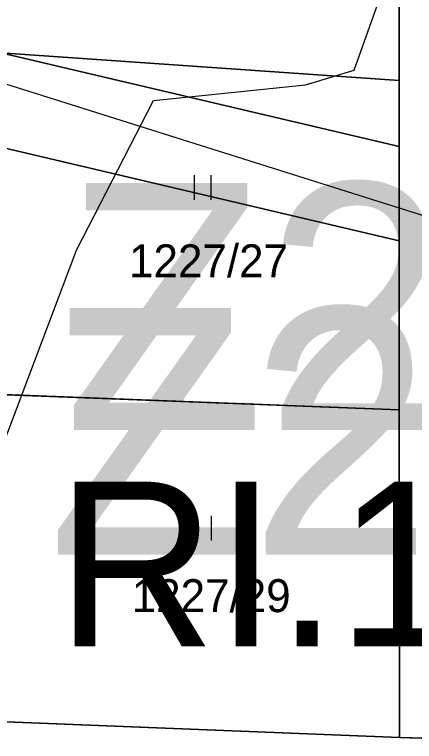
# Model space of a CAD drawing. Extents: x -706130 to -698555, y -971544 to -967260.
# Drawn here: x -704496.97 to -704472.65, y -968834.29 to -968790.11 of the extents above; entities that cross this region are included whole.
import ezdxf

# ---------------------------------------------------------------- set-up
doc = ezdxf.new("R2010")
doc.units = 0
for name, color, linetype in [('_Polohopis reambulance', 7, 'Continuous'), ('Kanalizace_Polesí N NEZAPINAT', 7, 'Continuous'), ('KN_Hranice_parcel', 7, 'Continuous'), ('KN_Parcelni cisla', 7, 'Continuous'), ('KN_Polygon parcely', 7, 'Continuous'), ('KN_POZEMKY_14_OSTATNI PLOCHA', 7, 'Continuous'), ('KN_POZEMKY_7_TTP', 7, 'Continuous'), ('KN_VYUZITI_17_ostatni plocha_ostatni komunikace', 7, 'Continuous'), ('KN_Značky kultur', 7, 'Continuous'), ('Plochy N_P ŠRAFY', 7, 'Continuous'), ('Plochy občanské vybavení - sport S', 7, 'Continuous'), ('Plochy rekreace individualni N', 7, 'Continuous'), ('Plochy verejnych prostranstvi - komunikace ostatni S', 7, 'Continuous'), ('Plochy zmen_ zastavitelne plochy', 7, 'Continuous'), ('Plochy zmen_ zastavitelne plochy popis', 7, 'Continuous'), ('Plochy zmen_ zastavitelne plochy_ZAKL', 7, 'Continuous'), ('Regulační bloky zastavitelné N', 7, 'Continuous'), ('Regulační bloky zastavěné S', 7, 'Continuous'), ('Regulační kódy zastavitelne a přestavby N', 7, 'Continuous'), ('VÝŠKOPIS_vrstevnice hlavní', 7, 'Continuous'), ('Zastavene uzemi N', 7, 'Continuous'), ('Zastavene uzemi plochy N', 7, 'Continuous'), ('Zábory hodnocené - plochy', 7, 'Continuous'), ('Zábory hodnocené - plochy popis', 7, 'Continuous')]:
    doc.layers.add(name, color=color, linetype=linetype)

msp = doc.modelspace()

# ---------------------------------------------------------------- linework, layer by layer
at = {"layer": '_Polohopis reambulance'}
for p, q in [((-704473.59, -968794.13), (-704473.59, -968789.2)), ((-704497.8, -968792.45), (-704473.588, -968798.137)), ((-704497.55, -968798.24), (-704473.585, -968803.869))]:
    msp.add_line(p, q, dxfattribs=at)
at = {"layer": 'Kanalizace_Polesí N NEZAPINAT'}
msp.add_lwpolyline([(-704470.483, -968802.859), (-704514.568, -968788.965), (-704556.947, -968788.132), (-704576.512, -968753.408), (-704552.035, -968736.785)], dxfattribs=at)
at = {"layer": 'KN_Hranice_parcel'}
for p, q in [((-704498.67, -968813.17), (-704473.58, -968814.13)), ((-704473.57, -968834.05), (-704473.58, -968814.13)), ((-704499.51, -968833.02), (-704473.57, -968834.05)), ((-704473.57, -968834.05), (-704467.57, -968834.21))]:
    msp.add_line(p, q, dxfattribs=at)
msp.add_lwpolyline([(-704473.58, -968814.13), (-704473.59, -968794.13), (-704497.8, -968792.45)], dxfattribs=at)
at = {"layer": 'KN_Polygon parcely'}
for points in [[(-704565.58, -968741.37), (-704582.77, -968752.81), (-704572.94, -968768.25), (-704562.8, -968786.08), (-704558.72, -968791.48), (-704523.7, -968792.06), (-704511.88, -968791.47), (-704497.8, -968792.45), (-704473.59, -968794.13), (-704473.58, -968814.13), (-704473.57, -968834.05), (-704467.57, -968834.21)], [(-704467.57, -968834.21), (-704473.57, -968834.05), (-704499.51, -968833.02), (-704519.14, -968832.25), (-704531.59, -968828.95), (-704544.4, -968830.73), (-704560.33, -968834.37), (-704579.21, -968860.94), (-704590.9, -968871.29), (-704600.29, -968871.13), (-704613.52, -968870.91), (-704623.52, -968876.14), (-704631.47, -968880.3), (-704634.07, -968891.84), (-704636.45, -968908.17), (-704643.37, -968969.9)]]:
    msp.add_lwpolyline(points, dxfattribs=at)
for points in [[(-704497.8, -968792.45), (-704497.55, -968798.24), (-704498.64, -968812.36), (-704498.67, -968813.17), (-704473.58, -968814.13), (-704473.59, -968794.13)], [(-704473.58, -968814.13), (-704498.67, -968813.17), (-704499.45, -968831.51), (-704499.51, -968833.02), (-704473.57, -968834.05)]]:
    msp.add_lwpolyline(points, close=True, dxfattribs=at)
at = {"layer": 'KN_POZEMKY_14_OSTATNI PLOCHA'}
for p, q in [((-704499.51, -968833.02), (-704473.57, -968834.05)), ((-704473.57, -968834.05), (-704467.57, -968834.21))]:
    msp.add_line(p, q, dxfattribs=at)
at = {"layer": 'KN_POZEMKY_7_TTP'}
for p, q in [((-704497.8, -968792.45), (-704473.59, -968794.13)), ((-704473.59, -968794.13), (-704497.8, -968792.45)), ((-704473.59, -968794.13), (-704473.58, -968814.13)), ((-704473.58, -968814.13), (-704473.59, -968794.13)), ((-704473.58, -968814.13), (-704498.67, -968813.17)), ((-704498.67, -968813.17), (-704473.58, -968814.13)), ((-704473.57, -968834.05), (-704473.58, -968814.13)), ((-704473.58, -968814.13), (-704473.57, -968834.05)), ((-704473.57, -968834.05), (-704499.51, -968833.02)), ((-704467.57, -968834.21), (-704473.57, -968834.05))]:
    msp.add_line(p, q, dxfattribs=at)
at = {"layer": 'KN_VYUZITI_17_ostatni plocha_ostatni komunikace'}
for p, q in [((-704499.51, -968833.02), (-704473.57, -968834.05)), ((-704473.57, -968834.05), (-704467.57, -968834.21))]:
    msp.add_line(p, q, dxfattribs=at)
at = {"layer": 'KN_Značky kultur'}
for p, q in [((-704486.021, -968801.37), (-704486.021, -968799.87)), ((-704485.02, -968801.37), (-704485.02, -968799.87)), ((-704485.991, -968822.08), (-704485.991, -968820.58)), ((-704484.99, -968822.08), (-704484.99, -968820.58))]:
    msp.add_line(p, q, dxfattribs=at)
at = {"layer": 'Plochy N_P ŠRAFY'}
for p, q in [((-704473.585, -968803.869), (-704497.55, -968798.24)), ((-704473.58, -968814.13), (-704473.585, -968803.869)), ((-704473.57, -968834.05), (-704473.58, -968814.13)), ((-704499.51, -968833.02), (-704473.57, -968834.05))]:
    msp.add_line(p, q, dxfattribs=at)
at = {"layer": 'Plochy občanské vybavení - sport S'}
for p, q in [((-704473.59, -968794.13), (-704473.59, -968789.2)), ((-704497.8, -968792.45), (-704473.588, -968798.137)), ((-704473.588, -968798.137), (-704473.59, -968794.13))]:
    msp.add_line(p, q, dxfattribs=at)
at = {"layer": 'Plochy rekreace individualni N'}
for p, q in [((-704473.585, -968803.869), (-704497.55, -968798.24)), ((-704473.58, -968814.13), (-704473.585, -968803.869)), ((-704473.57, -968834.05), (-704473.58, -968814.13)), ((-704499.51, -968833.02), (-704473.57, -968834.05))]:
    msp.add_line(p, q, dxfattribs=at)
at = {"layer": 'Plochy verejnych prostranstvi - komunikace ostatni S'}
for p, q in [((-704473.59, -968789.2), (-704473.59, -968794.13)), ((-704473.588, -968798.137), (-704497.8, -968792.45)), ((-704473.59, -968794.13), (-704473.588, -968798.137)), ((-704497.55, -968798.24), (-704473.585, -968803.869)), ((-704473.585, -968803.869), (-704473.58, -968814.13)), ((-704473.58, -968814.13), (-704473.57, -968834.05)), ((-704473.57, -968834.05), (-704499.51, -968833.02)), ((-704473.57, -968834.05), (-704467.57, -968834.21)), ((-704467.57, -968834.21), (-704473.57, -968834.05))]:
    msp.add_line(p, q, dxfattribs=at)
at = {"layer": 'Plochy zmen_ zastavitelne plochy'}
msp.add_lwpolyline([(-704499.51, -968833.02), (-704473.57, -968834.05), (-704473.58, -968814.13), (-704473.585, -968803.869), (-704497.55, -968798.24), (-704498.64, -968812.36), (-704498.67, -968813.17), (-704499.45, -968831.51)], close=True, dxfattribs=at)
at = {"layer": 'Plochy zmen_ zastavitelne plochy_ZAKL'}
msp.add_lwpolyline([(-704499.51, -968833.02), (-704473.57, -968834.05), (-704473.58, -968814.13), (-704473.585, -968803.869), (-704497.55, -968798.24), (-704498.64, -968812.36), (-704498.67, -968813.17), (-704499.45, -968831.51)], close=True, dxfattribs=at)
at = {"layer": 'Regulační bloky zastavitelné N'}
msp.add_lwpolyline([(-704499.51, -968833.02), (-704473.57, -968834.05), (-704473.58, -968814.13), (-704473.585, -968803.869), (-704497.55, -968798.24), (-704498.64, -968812.36), (-704498.67, -968813.17), (-704499.45, -968831.51)], close=True, dxfattribs=at)
at = {"layer": 'Regulační bloky zastavěné S'}
for p, q in [((-704473.59, -968794.13), (-704473.59, -968789.2)), ((-704497.8, -968792.45), (-704473.588, -968798.137)), ((-704473.588, -968798.137), (-704473.59, -968794.13))]:
    msp.add_line(p, q, dxfattribs=at)
at = {"layer": 'VÝŠKOPIS_vrstevnice hlavní'}
msp.add_lwpolyline([(-704644.431, -968737.953), (-704635.695, -968742.968), (-704614.756, -968758.925), (-704609.762, -968762.492), (-704602.201, -968769.626), (-704596.494, -968777.33), (-704574.808, -968813.568), (-704568.816, -968823.84), (-704566.818, -968828.977), (-704563.68, -968834.398), (-704559.542, -968838.678), (-704551.644, -968843.799), (-704541.851, -968847.095), (-704531.864, -968847.381), (-704523.875, -968846.097), (-704515.885, -968841.674), (-704507.325, -968833.399), (-704500.762, -968824.411), (-704493.2, -968804.437), (-704488.524, -968795.336), (-704479.284, -968794.376), (-704476.32, -968793.504), (-704473.094, -968784.431), (-704468.804, -968784.178)], dxfattribs=at)
at = {"layer": 'Zastavene uzemi N'}
msp.add_lwpolyline([(-704468.62, -968687.18), (-704491.59, -968681.92), (-704494.99, -968694.04), (-704506.62, -968694.28), (-704524.02, -968694.65), (-704526.27, -968697.48), (-704529.06, -968700.98), (-704553.36, -968712.37), (-704575.23, -968724.9), (-704594.83, -968735.4), (-704619.96, -968750.56), (-704607.53, -968765.8), (-704595, -968779.93), (-704581.04, -968794.95), (-704574.73, -968800.38), (-704566.59, -968807.71), (-704565.45, -968802.77), (-704540.25, -968826.81), (-704531.59, -968828.95), (-704519.14, -968832.25), (-704499.51, -968833.02), (-704473.57, -968834.05), (-704467.57, -968834.21)], dxfattribs=at)
at = {"layer": 'Zastavene uzemi plochy N'}
msp.add_lwpolyline([(-704468.62, -968687.18), (-704491.59, -968681.92), (-704494.99, -968694.04), (-704506.62, -968694.28), (-704524.02, -968694.65), (-704526.27, -968697.48), (-704529.06, -968700.98), (-704553.36, -968712.37), (-704575.23, -968724.9), (-704594.83, -968735.4), (-704619.96, -968750.56), (-704607.53, -968765.8), (-704595, -968779.93), (-704581.04, -968794.95), (-704574.73, -968800.38), (-704566.59, -968807.71), (-704565.45, -968802.77), (-704540.25, -968826.81), (-704531.59, -968828.95), (-704519.14, -968832.25), (-704499.51, -968833.02), (-704473.57, -968834.05), (-704467.57, -968834.21)], dxfattribs=at)
at = {"layer": 'Zábory hodnocené - plochy'}
msp.add_lwpolyline([(-704499.51, -968833.02), (-704473.57, -968834.05), (-704473.58, -968814.13), (-704473.585, -968803.869), (-704497.55, -968798.24), (-704498.64, -968812.36), (-704498.67, -968813.17), (-704499.45, -968831.51)], close=True, dxfattribs=at)

# ---------------------------------------------------------------- texts
at = {"layer": 'KN_Parcelni cisla'}
for s, p in [('1227/27', (-704490.01, -968806.08)), ('1227/29', (-704489.85, -968826.429))]:
    msp.add_text(s, height=2, dxfattribs=at).set_placement(p)
at = {"layer": 'Plochy zmen_ zastavitelne plochy popis'}
msp.add_text('Z27', height=15, dxfattribs=at).set_placement((-704493.988, -968815.361))
at = {"layer": 'Regulační kódy zastavitelne a přestavby N'}
msp.add_text('RI.1.15.70', height=10, dxfattribs=at).set_placement((-704494.411, -968828.502))
at = {"layer": 'Zábory hodnocené - plochy popis'}
msp.add_text('Z27', height=15, dxfattribs=at).set_placement((-704494.967, -968822.94))

doc.saveas('drawing.dxf')
